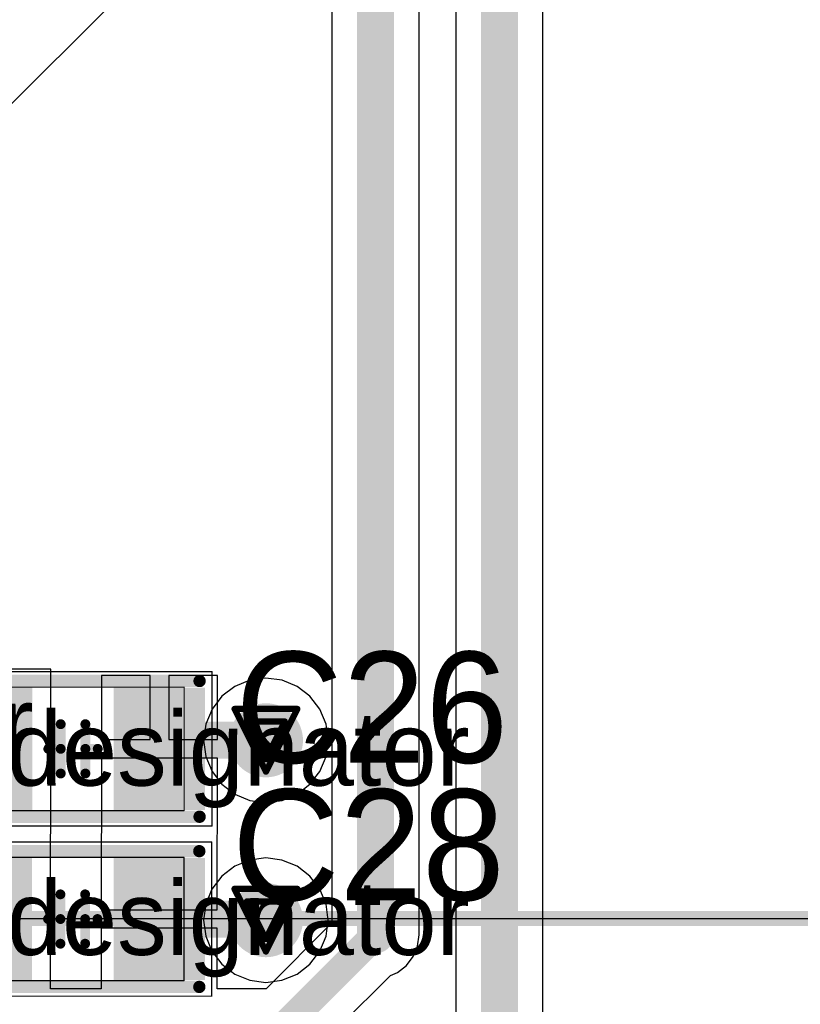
# Model space of a CAD drawing. Header units: millimetres. Extents: x 138 to 555, y 26 to 334.
# Tile 425 of 656: x 249 to 255, y 280 to 288. Entities that reach past the tile are written whole.
import ezdxf

# ---------------------------------------------------------------- set-up
doc = ezdxf.new("R2010")
doc.units = ezdxf.units.MM
for name, color, linetype in [('BottomLayer', 5, 'Continuous'), ('DrillDrawing', 1, 'Continuous'), ('Mechanical20', 56, 'Continuous'), ('Mechanical27', 56, 'Continuous'), ('MidLayer1', 16, 'Continuous'), ('MidLayer2', 76, 'Continuous'), ('MidLayer3', 90, 'Continuous'), ('MidLayer4', 156, 'Continuous'), ('MultiLayer', 9, 'Continuous'), ('TopLayer', 1, 'Continuous'), ('TopOverlay', 2, 'Continuous'), ('TopPaste', 8, 'Continuous'), ('TopSolder', 216, 'Continuous'), ('ViaHoleLayer', 16, 'Continuous')]:
    doc.layers.add(name, color=color, linetype=linetype)

# ---------------------------------------------------------------- blocks, each defined once
blk = doc.blocks.new('C0603_911')
at = {"layer": 'Mechanical20', "const_width": 0.01}
for points in [[(-1.125, 0.625), (1.125, 0.625)], [(-1.125, -0.625), (-1.125, 0.625)], [(1.125, -0.625), (1.125, 0.625)], [(-1.125, -0.625), (1.125, -0.625)]]:
    blk.add_lwpolyline(points, dxfattribs=at)
at = {"layer": 'Mechanical20', "const_width": 0.005}
for points in [[(-1.1275, 0.625, 1), (-1.1225, 0.625, 1)], [(-1.1275, 0.625, 1), (-1.1225, 0.625, 1)], [(1.1225, 0.625, 1), (1.1275, 0.625, 1)], [(1.1225, 0.625, 1), (1.1275, 0.625, 1)], [(-1.1275, -0.625, 1), (-1.1225, -0.625, 1)], [(-1.1275, -0.625, 1), (-1.1225, -0.625, 1)], [(1.1225, -0.625, 1), (1.1275, -0.625, 1)], [(1.1225, -0.625, 1), (1.1275, -0.625, 1)]]:
    blk.add_lwpolyline(points, format="xyb", close=True, dxfattribs=at)
at = {"layer": 'Mechanical27', "const_width": 0.01}
for points in [[(-0.9, -0.5), (-0.9, 0.5)], [(-0.9, 0.5), (0.9, 0.5)], [(0.9, -0.5), (0.9, 0.5)], [(-0.9, -0.5), (0.9, -0.5)]]:
    blk.add_lwpolyline(points, dxfattribs=at)
at = {"layer": 'Mechanical27', "const_width": 0.005}
for points in [[(-0.9025, 0.5, 1), (-0.8975, 0.5, 1)], [(-0.9025, 0.5, 1), (-0.8975, 0.5, 1)], [(0.8975, 0.5, 1), (0.9025, 0.5, 1)], [(0.8975, 0.5, 1), (0.9025, 0.5, 1)], [(-0.9025, -0.5, 1), (-0.8975, -0.5, 1)], [(-0.9025, -0.5, 1), (-0.8975, -0.5, 1)], [(0.8975, -0.5, 1), (0.9025, -0.5, 1)], [(0.8975, -0.5, 1), (0.9025, -0.5, 1)]]:
    blk.add_lwpolyline(points, format="xyb", close=True, dxfattribs=at)
at = {"layer": 'TopLayer'}
for points in [[(-0.38, -0.445), (-0.38, 0.445), (-1.02, -0.445), (-1.02, 0.445)], [(1.02, -0.445), (1.02, 0.445), (0.38, -0.445), (0.38, 0.445)]]:
    blk.add_solid(points, dxfattribs=at)
at = {"layer": 'TopOverlay'}
for points, const_width in [([(-1.025, 0.55), (1.025, 0.55)], 0.1), ([(-0.1, -0.2), (-0.1, 0.2)], 0.08), ([(0.1, -0.2), (0.1, 0.2)], 0.08), ([(-0.2, 0), (-0.1, 0)], 0.08), ([(0.1, 0), (0.2, 0)], 0.08), ([(-1.05, -0.55), (1.025, -0.55)], 0.1)]:
    blk.add_lwpolyline(points, dxfattribs=dict(at, const_width=const_width))
for points, const_width in [([(-1.05, 0.55, 1), (-1, 0.55, 1)], 0.05), ([(1, 0.55, 1), (1.05, 0.55, 1)], 0.05), ([(-0.12, 0.2, 1), (-0.08, 0.2, 1)], 0.04), ([(0.08, 0.2, 1), (0.12, 0.2, 1)], 0.04), ([(-0.22, 0, 1), (-0.18, 0, 1)], 0.04), ([(-0.12, 0, 1), (-0.08, 0, 1)], 0.04), ([(0.08, 0, 1), (0.12, 0, 1)], 0.04), ([(0.18, 0, 1), (0.22, 0, 1)], 0.04), ([(-0.12, -0.2, 1), (-0.08, -0.2, 1)], 0.04), ([(0.08, -0.2, 1), (0.12, -0.2, 1)], 0.04), ([(-1.075, -0.55, 1), (-1.025, -0.55, 1)], 0.05), ([(1, -0.55, 1), (1.05, -0.55, 1)], 0.05)]:
    blk.add_lwpolyline(points, format="xyb", close=True, dxfattribs=dict(at, const_width=const_width))
at = {"layer": 'TopPaste'}
for points in [[(-0.38, -0.445), (-0.38, 0.445), (-1.02, -0.445), (-1.02, 0.445)], [(1.02, -0.445), (1.02, 0.445), (0.38, -0.445), (0.38, 0.445)]]:
    blk.add_solid(points, dxfattribs=at)
at = {"layer": 'TopSolder'}
for points in [[(-0.33, -0.495), (-0.33, 0.495), (-1.07, -0.495), (-1.07, 0.495)], [(1.07, -0.495), (1.07, 0.495), (0.33, -0.495), (0.33, 0.495)]]:
    blk.add_solid(points, dxfattribs=at)
blk = doc.blocks.new('C0603_912')
at = {"layer": 'Mechanical20', "const_width": 0.01}
for points in [[(-1.125, 0.625), (1.125, 0.625)], [(-1.125, -0.625), (-1.125, 0.625)], [(1.125, -0.625), (1.125, 0.625)], [(-1.125, -0.625), (1.125, -0.625)]]:
    blk.add_lwpolyline(points, dxfattribs=at)
at = {"layer": 'Mechanical20', "const_width": 0.005}
for points in [[(-1.1275, 0.625, 1), (-1.1225, 0.625, 1)], [(-1.1275, 0.625, 1), (-1.1225, 0.625, 1)], [(1.1225, 0.625, 1), (1.1275, 0.625, 1)], [(1.1225, 0.625, 1), (1.1275, 0.625, 1)], [(-1.1275, -0.625, 1), (-1.1225, -0.625, 1)], [(-1.1275, -0.625, 1), (-1.1225, -0.625, 1)], [(1.1225, -0.625, 1), (1.1275, -0.625, 1)], [(1.1225, -0.625, 1), (1.1275, -0.625, 1)]]:
    blk.add_lwpolyline(points, format="xyb", close=True, dxfattribs=at)
at = {"layer": 'Mechanical27', "const_width": 0.01}
for points in [[(-0.9, -0.5), (-0.9, 0.5)], [(-0.9, 0.5), (0.9, 0.5)], [(0.9, -0.5), (0.9, 0.5)], [(-0.9, -0.5), (0.9, -0.5)]]:
    blk.add_lwpolyline(points, dxfattribs=at)
at = {"layer": 'Mechanical27', "const_width": 0.005}
for points in [[(-0.9025, 0.5, 1), (-0.8975, 0.5, 1)], [(-0.9025, 0.5, 1), (-0.8975, 0.5, 1)], [(0.8975, 0.5, 1), (0.9025, 0.5, 1)], [(0.8975, 0.5, 1), (0.9025, 0.5, 1)], [(-0.9025, -0.5, 1), (-0.8975, -0.5, 1)], [(-0.9025, -0.5, 1), (-0.8975, -0.5, 1)], [(0.8975, -0.5, 1), (0.9025, -0.5, 1)], [(0.8975, -0.5, 1), (0.9025, -0.5, 1)]]:
    blk.add_lwpolyline(points, format="xyb", close=True, dxfattribs=at)
at = {"layer": 'TopLayer'}
for points in [[(-0.38, -0.445), (-0.38, 0.445), (-1.02, -0.445), (-1.02, 0.445)], [(1.02, -0.445), (1.02, 0.445), (0.38, -0.445), (0.38, 0.445)]]:
    blk.add_solid(points, dxfattribs=at)
at = {"layer": 'TopOverlay'}
for points, const_width in [([(-1.025, 0.55), (1.025, 0.55)], 0.1), ([(-0.1, -0.2), (-0.1, 0.2)], 0.08), ([(0.1, -0.2), (0.1, 0.2)], 0.08), ([(-0.2, 0), (-0.1, 0)], 0.08), ([(0.1, 0), (0.2, 0)], 0.08), ([(-1.05, -0.55), (1.025, -0.55)], 0.1)]:
    blk.add_lwpolyline(points, dxfattribs=dict(at, const_width=const_width))
for points, const_width in [([(-1.05, 0.55, 1), (-1, 0.55, 1)], 0.05), ([(1, 0.55, 1), (1.05, 0.55, 1)], 0.05), ([(-0.12, 0.2, 1), (-0.08, 0.2, 1)], 0.04), ([(0.08, 0.2, 1), (0.12, 0.2, 1)], 0.04), ([(-0.22, 0, 1), (-0.18, 0, 1)], 0.04), ([(-0.12, 0, 1), (-0.08, 0, 1)], 0.04), ([(0.08, 0, 1), (0.12, 0, 1)], 0.04), ([(0.18, 0, 1), (0.22, 0, 1)], 0.04), ([(-0.12, -0.2, 1), (-0.08, -0.2, 1)], 0.04), ([(0.08, -0.2, 1), (0.12, -0.2, 1)], 0.04), ([(-1.075, -0.55, 1), (-1.025, -0.55, 1)], 0.05), ([(1, -0.55, 1), (1.05, -0.55, 1)], 0.05)]:
    blk.add_lwpolyline(points, format="xyb", close=True, dxfattribs=dict(at, const_width=const_width))
at = {"layer": 'TopPaste'}
for points in [[(-0.38, -0.445), (-0.38, 0.445), (-1.02, -0.445), (-1.02, 0.445)], [(1.02, -0.445), (1.02, 0.445), (0.38, -0.445), (0.38, 0.445)]]:
    blk.add_solid(points, dxfattribs=at)
at = {"layer": 'TopSolder'}
for points in [[(-0.33, -0.495), (-0.33, 0.495), (-1.07, -0.495), (-1.07, 0.495)], [(1.07, -0.495), (1.07, 0.495), (0.33, -0.495), (0.33, 0.495)]]:
    blk.add_solid(points, dxfattribs=at)
blk = doc.blocks.new('MOD_MB1263_943')
at = {"layer": 'Mechanical27', "const_width": 0.01}
blk.add_lwpolyline([(-55, -8), (-55, 78)], dxfattribs=at)
at = {"layer": 'TopOverlay', "const_width": 0.12}
blk.add_lwpolyline([(-55, -8), (-55, 78)], dxfattribs=at)

msp = doc.modelspace()

# ---------------------------------------------------------------- linework, layer by layer
at = {"layer": 'BottomLayer', "const_width": 0.3}
for points in [[(250.6078, 281.9518, 1), (250.9078, 281.9518, 1)], [(250.6072, 280.4942, 1), (250.9072, 280.4942, 1)]]:
    msp.add_lwpolyline(points, format="xyb", close=True, dxfattribs=at)
at = {"layer": 'DrillDrawing', "const_width": 0.0508}
for points in [[(250.5038, 282.2058), (251.0118, 282.2058)], [(250.5038, 282.2058), (250.7578, 281.6978)], [(250.7578, 281.6978), (251.0118, 282.2058)], [(250.6054, 282.1042), (250.9102, 282.1042)], [(250.6054, 282.1042), (250.7578, 281.7994)], [(250.7578, 281.7994), (250.9102, 282.1042)], [(250.5032, 280.7482), (251.0112, 280.7482)], [(250.5032, 280.7482), (250.7572, 280.2402)], [(250.7572, 280.2402), (251.0112, 280.7482)], [(250.6048, 280.6466), (250.9096, 280.6466)], [(250.6048, 280.6466), (250.7572, 280.3418)], [(250.7572, 280.3418), (250.9096, 280.6466)]]:
    msp.add_lwpolyline(points, dxfattribs=at)
at = {"layer": 'DrillDrawing', "const_width": 0.0254}
for points in [[(250.4911, 282.2058, 1), (250.5165, 282.2058, 1)], [(250.4911, 282.2058, 1), (250.5165, 282.2058, 1)], [(250.9991, 282.2058, 1), (251.0245, 282.2058, 1)], [(250.9991, 282.2058, 1), (251.0245, 282.2058, 1)], [(250.5927, 282.1042, 1), (250.6181, 282.1042, 1)], [(250.5927, 282.1042, 1), (250.6181, 282.1042, 1)], [(250.8975, 282.1042, 1), (250.9229, 282.1042, 1)], [(250.8975, 282.1042, 1), (250.9229, 282.1042, 1)], [(250.7451, 281.7994, 1), (250.7705, 281.7994, 1)], [(250.7451, 281.7994, 1), (250.7705, 281.7994, 1)], [(250.7451, 281.6978, 1), (250.7705, 281.6978, 1)], [(250.7451, 281.6978, 1), (250.7705, 281.6978, 1)], [(250.4905, 280.7482, 1), (250.5159, 280.7482, 1)], [(250.4905, 280.7482, 1), (250.5159, 280.7482, 1)], [(250.9985, 280.7482, 1), (251.0239, 280.7482, 1)], [(250.9985, 280.7482, 1), (251.0239, 280.7482, 1)], [(250.5921, 280.6466, 1), (250.6175, 280.6466, 1)], [(250.5921, 280.6466, 1), (250.6175, 280.6466, 1)], [(250.8969, 280.6466, 1), (250.9223, 280.6466, 1)], [(250.8969, 280.6466, 1), (250.9223, 280.6466, 1)], [(250.7445, 280.3418, 1), (250.7699, 280.3418, 1)], [(250.7445, 280.3418, 1), (250.7699, 280.3418, 1)], [(250.7445, 280.2402, 1), (250.7699, 280.2402, 1)], [(250.7445, 280.2402, 1), (250.7699, 280.2402, 1)]]:
    msp.add_lwpolyline(points, format="xyb", close=True, dxfattribs=at)
at = {"layer": 'MidLayer1'}
for p, q in [((245.3173, 283.7293), (255.4815, 293.8935)), ((250.6272, 282.439), (250.5056, 282.3886)), ((250.7578, 282.4562), (250.6272, 282.439)), ((250.8883, 282.439), (250.7578, 282.4562)), ((251.0099, 282.3886), (250.8883, 282.439)), ((250.5056, 282.3886), (250.4012, 282.3084)), ((251.1144, 282.3084), (251.0099, 282.3886)), ((250.4012, 282.3084), (250.321, 282.204)), ((251.1945, 282.204), (251.1144, 282.3084)), ((250.321, 282.204), (250.2706, 282.0824)), ((251.2449, 282.0824), (251.1945, 282.204)), ((250.2706, 282.0824), (250.2534, 281.9518)), ((251.2621, 281.9518), (251.2449, 282.0824)), ((250.2534, 281.9518), (250.2706, 281.8213)), ((251.2449, 281.8213), (251.2621, 281.9518)), ((250.2706, 281.8213), (250.321, 281.6997)), ((251.1945, 281.6997), (251.2449, 281.8213)), ((250.321, 281.6997), (250.4012, 281.5952)), ((251.1144, 281.5952), (251.1945, 281.6997)), ((250.4012, 281.5952), (250.5056, 281.5151)), ((251.0099, 281.5151), (251.1144, 281.5952)), ((250.5056, 281.5151), (250.6272, 281.4647)), ((250.6272, 281.4647), (250.7578, 281.4475)), ((250.7578, 281.4475), (250.8883, 281.4647)), ((250.8883, 281.4647), (251.0099, 281.5151)), ((250.7572, 280.9986), (250.6267, 280.9814)), ((250.8877, 280.9814), (250.7572, 280.9986)), ((250.505, 280.931), (250.4006, 280.8508)), ((250.6267, 280.9814), (250.505, 280.931)), ((251.0094, 280.931), (250.8877, 280.9814)), ((251.1138, 280.8508), (251.0094, 280.931)), ((250.4006, 280.8508), (250.3205, 280.7464)), ((251.194, 280.7464), (251.1138, 280.8508)), ((250.3205, 280.7464), (250.2701, 280.6248)), ((251.2443, 280.6248), (251.194, 280.7464)), ((250.2701, 280.6248), (250.2529, 280.4942)), ((251.2615, 280.4942), (251.2443, 280.6248)), ((250.2529, 280.4942), (250.2701, 280.3637)), ((251.2443, 280.3637), (251.2615, 280.4942)), ((250.2701, 280.3637), (250.3205, 280.2421)), ((251.194, 280.2421), (251.2443, 280.3637)), ((250.3205, 280.2421), (250.4006, 280.1376)), ((251.1138, 280.1376), (251.194, 280.2421)), ((250.4006, 280.1376), (250.505, 280.0575)), ((251.0094, 280.0575), (251.1138, 280.1376)), ((250.505, 280.0575), (250.6267, 280.0071)), ((250.8877, 280.0071), (251.0094, 280.0575)), ((250.6267, 280.0071), (250.7572, 279.9899)), ((250.7572, 279.9899), (250.8877, 280.0071))]:
    msp.add_line(p, q, dxfattribs=at)
at = {"layer": 'MidLayer1', "const_width": 0.3}
for points in [[(250.6078, 281.9518, 1), (250.9078, 281.9518, 1)], [(250.6072, 280.4942, 1), (250.9072, 280.4942, 1)]]:
    msp.add_lwpolyline(points, format="xyb", close=True, dxfattribs=at)
at = {"layer": 'MidLayer2', "const_width": 0.3}
for points in [[(250.6078, 281.9518, 1), (250.9078, 281.9518, 1)], [(250.6072, 280.4942, 1), (250.9072, 280.4942, 1)]]:
    msp.add_lwpolyline(points, format="xyb", close=True, dxfattribs=at)
at = {"layer": 'MidLayer3', "const_width": 0.3}
for points in [[(250.6078, 281.9518, 1), (250.9078, 281.9518, 1)], [(250.6072, 280.4942, 1), (250.9072, 280.4942, 1)]]:
    msp.add_lwpolyline(points, format="xyb", close=True, dxfattribs=at)
at = {"layer": 'MidLayer4'}
for p, q in [((250.6272, 282.439), (250.5056, 282.3886)), ((250.7578, 282.4562), (250.6272, 282.439)), ((250.8883, 282.439), (250.7578, 282.4562)), ((251.0099, 282.3886), (250.8883, 282.439)), ((250.5056, 282.3886), (250.4012, 282.3084)), ((251.1144, 282.3084), (251.0099, 282.3886)), ((250.4012, 282.3084), (250.321, 282.204)), ((251.1945, 282.204), (251.1144, 282.3084)), ((250.321, 282.204), (250.2706, 282.0824)), ((251.2449, 282.0824), (251.1945, 282.204)), ((250.2706, 282.0824), (250.2534, 281.9518)), ((251.2621, 281.9518), (251.2449, 282.0824)), ((250.2534, 281.9518), (250.2706, 281.8213)), ((251.2449, 281.8213), (251.2621, 281.9518)), ((250.2706, 281.8213), (250.321, 281.6997)), ((251.1945, 281.6997), (251.2449, 281.8213)), ((250.321, 281.6997), (250.4012, 281.5952)), ((251.1144, 281.5952), (251.1945, 281.6997)), ((250.4012, 281.5952), (250.5056, 281.5151)), ((251.0099, 281.5151), (251.1144, 281.5952)), ((250.5056, 281.5151), (250.6272, 281.4647)), ((250.6272, 281.4647), (250.7578, 281.4475)), ((250.7578, 281.4475), (250.8883, 281.4647)), ((250.8883, 281.4647), (251.0099, 281.5151)), ((250.7572, 280.9986), (250.6267, 280.9814)), ((250.8877, 280.9814), (250.7572, 280.9986)), ((250.505, 280.931), (250.4006, 280.8508)), ((250.6267, 280.9814), (250.505, 280.931)), ((251.0094, 280.931), (250.8877, 280.9814)), ((251.1138, 280.8508), (251.0094, 280.931)), ((250.4006, 280.8508), (250.3205, 280.7464)), ((251.194, 280.7464), (251.1138, 280.8508)), ((250.3205, 280.7464), (250.2701, 280.6248)), ((251.2443, 280.6248), (251.194, 280.7464)), ((250.2701, 280.6248), (250.2529, 280.4942)), ((251.2615, 280.4942), (251.2443, 280.6248)), ((250.2529, 280.4942), (250.2701, 280.3637)), ((251.2443, 280.3637), (251.2615, 280.4942)), ((250.2701, 280.3637), (250.3205, 280.2421)), ((251.194, 280.2421), (251.2443, 280.3637)), ((250.3205, 280.2421), (250.4006, 280.1376)), ((251.1138, 280.1376), (251.194, 280.2421)), ((250.4006, 280.1376), (250.505, 280.0575)), ((251.0094, 280.0575), (251.1138, 280.1376)), ((250.505, 280.0575), (250.6267, 280.0071)), ((250.8877, 280.0071), (251.0094, 280.0575)), ((250.6267, 280.0071), (250.7572, 279.9899)), ((250.7572, 279.9899), (250.8877, 280.0071))]:
    msp.add_line(p, q, dxfattribs=at)
at = {"layer": 'MidLayer4', "const_width": 0.3}
for points in [[(250.6078, 281.9518, 1), (250.9078, 281.9518, 1)], [(250.6072, 280.4942, 1), (250.9072, 280.4942, 1)]]:
    msp.add_lwpolyline(points, format="xyb", close=True, dxfattribs=at)
at = {"layer": 'MultiLayer', "const_width": 0.3}
for points in [[(250.6078, 281.9518, 1), (250.9078, 281.9518, 1)], [(250.6072, 280.4942, 1), (250.9072, 280.4942, 1)]]:
    msp.add_lwpolyline(points, format="xyb", close=True, dxfattribs=at)
at = {"layer": 'TopLayer'}
for p, q in [((253.0011, 277.9114), (253.0011, 299.1885)), ((252.2951, 299.0423), (252.2951, 277.9863)), ((251.9986, 280.3759), (251.9986, 295.639)), ((251.2925, 295.4928), (251.2925, 280.4722)), ((249.0155, 282.5274), (248.6703, 282.5274)), ((249.0155, 281.3476), (249.0155, 282.5274)), ((249.8205, 282.4774), (249.4255, 282.4774)), ((249.4255, 282.4774), (249.4255, 281.9574)), ((249.8205, 281.9574), (249.8205, 282.4774)), ((250.3655, 282.4774), (249.9705, 282.4774)), ((249.9705, 282.4774), (249.9705, 281.9574)), ((250.3655, 281.9574), (250.3655, 282.4774)), ((249.4255, 281.9574), (249.8205, 281.9574)), ((249.9705, 281.9574), (250.3655, 281.9574)), ((249.8955, 281.8074), (249.4255, 281.8074)), ((249.4255, 281.8074), (249.4255, 281.2975)), ((250.3655, 281.8074), (249.8955, 281.8074)), ((250.3655, 281.2976), (250.3655, 281.8074)), ((249.0155, 281.2374), (249.0155, 281.3476)), ((249.0133, 281.1485), (249.0155, 281.2374)), ((249.0155, 281.2374), (249.0155, 281.2374)), ((249.4255, 281.2975), (249.4233, 281.0985)), ((250.3633, 281.0883), (250.3655, 281.2874)), ((250.3655, 281.2874), (250.3655, 281.2976)), ((249.0133, 279.9393), (249.0133, 281.1485)), ((249.0133, 281.1485), (249.0133, 281.1485)), ((249.4233, 281.0985), (249.4233, 281.0883)), ((249.4233, 281.0883), (249.4233, 280.5785)), ((250.3633, 280.5785), (250.3633, 281.0883)), ((249.4233, 280.5785), (249.8932, 280.5785)), ((249.8932, 280.5785), (250.3633, 280.5785)), ((249.8932, 280.4285), (249.4233, 280.4285)), ((249.4233, 280.4285), (249.4233, 279.9393)), ((250.3633, 280.4285), (249.8932, 280.4285)), ((250.3633, 279.9393), (250.3633, 280.4285)), ((251.2925, 280.4722), (250.7597, 279.9393)), ((251.9865, 280.2845), (251.9986, 280.3759)), ((251.9513, 280.1994), (251.9865, 280.2845)), ((251.8952, 280.1263), (251.9513, 280.1994)), ((251.8221, 280.0702), (251.8952, 280.1263)), ((251.3598, 279.6408), (251.7659, 280.0469)), ((251.7659, 280.0469), (251.8221, 280.0702)), ((249.4233, 279.9393), (249.0133, 279.9393)), ((250.7597, 279.9393), (250.3633, 279.9393))]:
    msp.add_line(p, q, dxfattribs=at)
for points, const_width in [([(252.6481, 277.9114), (252.6481, 299.1885)], 0.3), ([(251.6455, 280.3759), (251.6455, 295.639)], 0.3), ([(249.8955, 281.8824), (249.9649, 281.9518)], 0.3), ([(249.9649, 281.9518), (250.7578, 281.9518)], 0.3), ([(249.8932, 280.5035), (250.683, 280.5035)], 0.3), ([(250.683, 280.5035), (250.7572, 280.4942)], 0.3), ([(250.9064, 279.6367), (251.6455, 280.3759)], 0.23)]:
    msp.add_lwpolyline(points, dxfattribs=dict(at, const_width=const_width))
for points, const_width in [([(250.6078, 281.9518, 1), (250.9078, 281.9518, 1)], 0.3), ([(249.8205, 281.8824, 1), (249.9705, 281.8824, 1)], 0.15), ([(249.8899, 281.9518, 1), (250.0399, 281.9518, 1)], 0.15), ([(249.8899, 281.9518, 1), (250.0399, 281.9518, 1)], 0.15), ([(250.6828, 281.9518, 1), (250.8328, 281.9518, 1)], 0.15), ([(250.6072, 280.4942, 1), (250.9072, 280.4942, 1)], 0.3), ([(249.8182, 280.5035, 1), (249.9682, 280.5035, 1)], 0.15), ([(250.608, 280.5035, 1), (250.758, 280.5035, 1)], 0.15), ([(250.608, 280.5035, 1), (250.758, 280.5035, 1)], 0.15), ([(250.6822, 280.4942, 1), (250.8322, 280.4942, 1)], 0.15), ([(251.5705, 280.3759, 1), (251.7205, 280.3759, 1)], 0.15), ([(251.588, 280.3759, 1), (251.703, 280.3759, 1)], 0.115)]:
    msp.add_lwpolyline(points, format="xyb", close=True, dxfattribs=dict(at, const_width=const_width))
at = {"layer": 'ViaHoleLayer', "const_width": 0.15}
for points in [[(250.6828, 281.9518, 1), (250.8328, 281.9518, 1)], [(250.6822, 280.4942, 1), (250.8322, 280.4942, 1)]]:
    msp.add_lwpolyline(points, format="xyb", close=True, dxfattribs=at)

# ---------------------------------------------------------------- block references
for name, p, rotation in [('C0603_912', (249.1955, 281.8824), 360), ('C0603_911', (249.1933, 280.5035), 360), ('MOD_MB1263_943', (224.8205, 225.5074), 270)]:
    msp.add_blockref(name, p, dxfattribs=dict(rotation=rotation))

# ---------------------------------------------------------------- texts
at = {"layer": 'Mechanical27'}
for p in [(244.9068, 281.7876), (248.4374, 281.5844), (248.4374, 280.2128)]:
    msp.add_text('.designator', height=0.599999, dxfattribs=at).set_placement(p)
at = {"layer": 'TopOverlay'}
for s, p in [('C26', (250.5109, 281.7693)), ('C28', (250.4834, 280.6551))]:
    msp.add_text(s, height=0.9, dxfattribs=at).set_placement(p)

doc.saveas('drawing.dxf')
